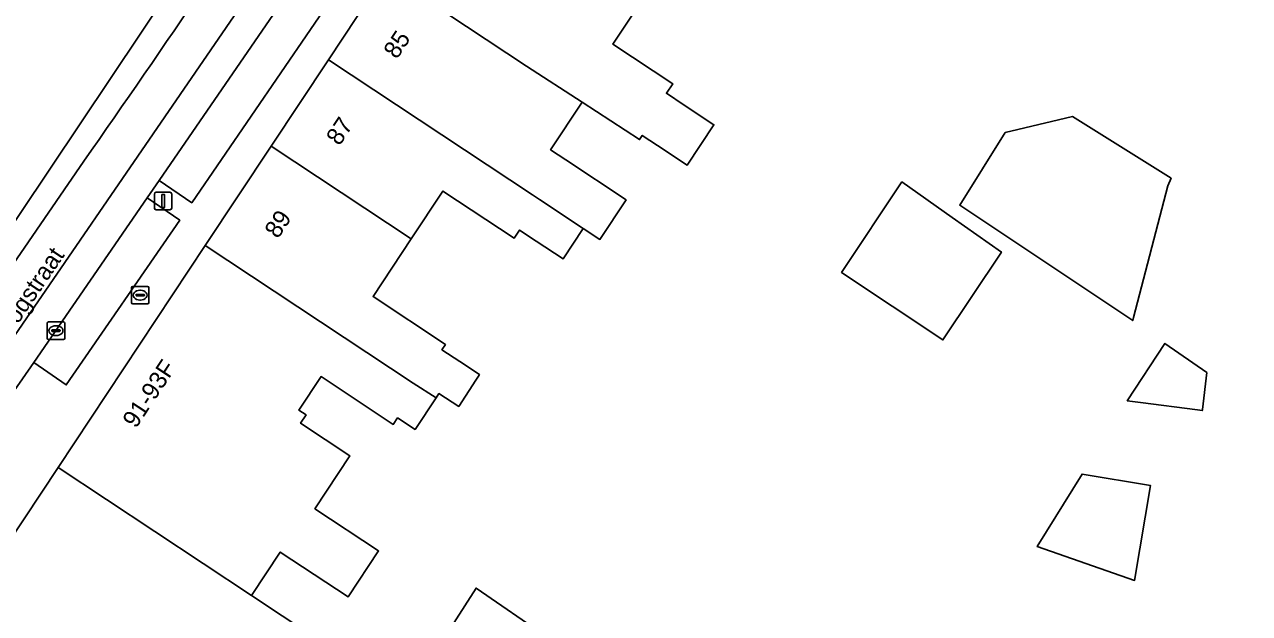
# Model space of a CAD drawing. Extents: x 160349 to 161355, y 381727 to 382854.
# Drawn here: x 160804.9 to 160875.1, y 382605.5 to 382639.2 of the extents above; entities that cross this region are included whole.
import ezdxf

# ---------------------------------------------------------------- set-up
doc = ezdxf.new("R2010")
doc.units = 0
for name, color, linetype in [('IMGEO_Brandkraan', 7, 'Continuous'), ('IMGEO_Erf', 7, 'Continuous'), ('IMGEO_Kolk', 7, 'Continuous'), ('IMGEO_Lichtmast', 7, 'Continuous'), ('IMGEO_Openbare_ruimte_label', 7, 'Continuous'), ('IMGEO_Pand', 7, 'Continuous'), ('IMGEO_Pand_nummerreeks', 7, 'Continuous'), ('IMGEO_Parkeervlak_open', 7, 'Continuous'), ('IMGEO_Rijbaan_lokaal_gesloten', 7, 'Continuous'), ('IMGEO_Rijbaan_lokaal_open', 7, 'Continuous'), ('IMGEO_Voetpad_open', 7, 'Continuous')]:
    doc.layers.add(name, color=color, linetype=linetype)

msp = doc.modelspace()

# ---------------------------------------------------------------- linework, layer by layer
at = {"layer": 'IMGEO_Brandkraan'}
for p, q in [((160811.069, 382623.277), (160811.069, 382624.129)), ((160811.144, 382624.203), (160811.996, 382624.203)), ((160811.328, 382623.697), (160811.328, 382623.709)), ((160811.766, 382623.66), (160811.368, 382623.66)), ((160811.371, 382623.746), (160811.769, 382623.746)), ((160811.557, 382623.983), (160811.582, 382623.983)), ((160811.812, 382623.709), (160811.812, 382623.697)), ((160812.07, 382624.129), (160812.07, 382623.277)), ((160811.996, 382623.203), (160811.144, 382623.203)), ((160811.58, 382623.423), (160811.555, 382623.423))]:
    msp.add_line(p, q, dxfattribs=at)
for points in [[(160811.069, 382623.277), (160811.069, 382624.129)], [(160811.144, 382624.203), (160811.996, 382624.203)], [(160812.07, 382624.129), (160812.07, 382623.277)], [(160811.996, 382623.203), (160811.144, 382623.203)]]:
    msp.add_lwpolyline(points, dxfattribs=at)
for centre, radius, start, end in [((160811.146, 382624.127), 0.0765, 91.55205, 178.44795), ((160811.146, 382624.127), 0.0765, 91.55205, 178.44795), ((160811.368, 382623.706), 0.0403, 85.87752, 175.75265), ((160811.365, 382623.696), 0.0366, 178.93798, 274.71019), ((160811.769, 382623.703), 0.043, 264.86636, 352.45326), ((160811.773, 382623.708), 0.0386, 1.73085, 96.63898), ((160811.994, 382624.127), 0.0765, 1.55205, 88.44795), ((160811.994, 382624.127), 0.0765, 1.55205, 88.44795), ((160811.146, 382623.279), 0.0765, 181.55205, 268.44795), ((160811.146, 382623.279), 0.0765, 181.55205, 268.44795), ((160811.994, 382623.279), 0.0765, 271.55205, 358.44795), ((160811.994, 382623.279), 0.0765, 271.55205, 358.44795)]:
    msp.add_arc(centre, radius, start, end, dxfattribs=at)
for centre, major_axis, ratio, start_param, end_param in [((160811.556, 382623.703), (-0.387, 0.002), 0.722429, 4.712389, 7.853982), ((160811.581, 382623.703), (-0.39, 0.002), 0.717154, 1.570796, 4.712389)]:
    msp.add_ellipse(centre, major_axis=major_axis, ratio=ratio, start_param=start_param, end_param=end_param, dxfattribs=at)
at = {"layer": 'IMGEO_Erf'}
msp.add_lwpolyline([(160840.071, 382640.257), (160838.63, 382638.08), (160842.063, 382635.807), (160841.69, 382635.266), (160842.705, 382634.593), (160844.413, 382633.462), (160842.883, 382631.153), (160841.175, 382632.284), (160840.311, 382632.856), (160840.153, 382632.617), (160836.865, 382634.756), (160835.059, 382632.03), (160835.932, 382631.452), (160839.389, 382629.163), (160837.888, 382626.896), (160836.934, 382627.527), (160835.779, 382625.781), (160834.24, 382626.801), (160833.286, 382627.433), (160832.975, 382626.963), (160828.901, 382629.661), (160827.087, 382626.922), (160824.898, 382623.617), (160829.04, 382620.874), (160828.844, 382620.578), (160829.877, 382619.894), (160830.992, 382619.156), (160830.931, 382619.062), (160830.787, 382618.841), (160829.808, 382617.328), (160828.667, 382618.066), (160828.504, 382617.82), (160827.306, 382616.012), (160826.304, 382616.675), (160826.056, 382616.3), (160821.921, 382619.038), (160820.649, 382617.117), (160821.064, 382616.842), (160820.751, 382616.369), (160823.58, 382614.496), (160821.574, 382611.467), (160825.213, 382609.057), (160823.467, 382606.42), (160819.589, 382608.988), (160817.936, 382606.492), (160826.783, 382600.634), (160830.802, 382606.922), (160834.905, 382604.089)], dxfattribs=at)
for points in [[(160861.079, 382633.026), (160861.812, 382633.198), (160864.948, 382633.935), (160870.581, 382630.397), (160870.394, 382629.969), (160868.436, 382622.418), (160868.392, 382622.25), (160858.483, 382628.856)], [(160855.178, 382630.189), (160858.049, 382628.159), (160860.869, 382626.166), (160857.52, 382621.142), (160851.723, 382625.007)], [(160870.229, 382620.942), (160872.636, 382619.266), (160872.379, 382617.151), (160872.372, 382617.091), (160872.1, 382617.126), (160868.829, 382617.552), (160868.074, 382617.65)], [(160865.487, 382613.458), (160869.401, 382612.804), (160868.492, 382607.36), (160862.92, 382609.296)]]:
    msp.add_lwpolyline(points, close=True, dxfattribs=at)
at = {"layer": 'IMGEO_Kolk'}
for p, q in [((160806.323, 382622.168), (160807.175, 382622.168)), ((160806.248, 382621.242), (160806.248, 382622.094)), ((160806.507, 382621.662), (160806.507, 382621.674)), ((160806.945, 382621.625), (160806.547, 382621.625)), ((160806.55, 382621.711), (160806.948, 382621.711)), ((160806.736, 382621.948), (160806.761, 382621.948)), ((160806.991, 382621.674), (160806.991, 382621.662)), ((160807.249, 382622.094), (160807.249, 382621.242)), ((160807.175, 382621.168), (160806.323, 382621.168)), ((160806.759, 382621.388), (160806.734, 382621.388))]:
    msp.add_line(p, q, dxfattribs=at)
for points in [[(160806.323, 382622.168), (160807.175, 382622.168)], [(160806.248, 382621.242), (160806.248, 382622.094)], [(160807.249, 382622.094), (160807.249, 382621.242)], [(160807.175, 382621.168), (160806.323, 382621.168)]]:
    msp.add_lwpolyline(points, dxfattribs=at)
for centre, radius, start, end in [((160806.325, 382622.092), 0.0765, 91.55205, 178.44795), ((160806.325, 382622.092), 0.0765, 91.55205, 178.44795), ((160807.173, 382622.092), 0.0765, 1.55205, 88.44795), ((160807.173, 382622.092), 0.0765, 1.55205, 88.44795), ((160806.547, 382621.671), 0.0403, 85.87752, 175.75265), ((160806.544, 382621.661), 0.0366, 178.93798, 274.71019), ((160806.948, 382621.668), 0.043, 264.86636, 352.45326), ((160806.952, 382621.673), 0.0386, 1.73085, 96.63898), ((160806.325, 382621.244), 0.0765, 181.55205, 268.44795), ((160806.325, 382621.244), 0.0765, 181.55205, 268.44795), ((160807.173, 382621.244), 0.0765, 271.55205, 358.44795), ((160807.173, 382621.244), 0.0765, 271.55205, 358.44795)]:
    msp.add_arc(centre, radius, start, end, dxfattribs=at)
for centre, major_axis, ratio, start_param, end_param in [((160806.735, 382621.668), (-0.387, 0.002), 0.722429, 4.712389, 7.853982), ((160806.76, 382621.668), (-0.39, 0.002), 0.717154, 1.570796, 4.712389)]:
    msp.add_ellipse(centre, major_axis=major_axis, ratio=ratio, start_param=start_param, end_param=end_param, dxfattribs=at)
at = {"layer": 'IMGEO_Lichtmast'}
for p, q in [((160812.385, 382628.695), (160812.385, 382629.495)), ((160812.385, 382629.495), (160812.385, 382628.695)), ((160812.485, 382629.595), (160813.275, 382629.595)), ((160813.275, 382629.595), (160812.485, 382629.595)), ((160813.375, 382629.495), (160813.375, 382628.695)), ((160813.375, 382628.695), (160813.375, 382629.495)), ((160813.275, 382628.595), (160812.485, 382628.595)), ((160812.485, 382628.595), (160813.275, 382628.595))]:
    msp.add_line(p, q, dxfattribs=at)
msp.add_lwpolyline([(160812.805, 382629.47), (160812.955, 382629.47), (160812.955, 382628.72), (160812.805, 382628.72), (160812.805, 382629.47)], dxfattribs=at)
for centre, start, end in [((160812.485, 382629.495), 90, 180), ((160812.485, 382629.495), 90, 180), ((160813.275, 382629.495), 0, 90), ((160813.275, 382629.495), 360, 90), ((160812.485, 382628.695), 180, 270), ((160812.485, 382628.695), 180, 270), ((160813.275, 382628.695), 270, 0), ((160813.275, 382628.695), 270, 0)]:
    msp.add_arc(centre, 0.1, start, end, dxfattribs=at)
at = {"layer": 'IMGEO_Pand'}
for points in [[(160840.071, 382640.257), (160837.17, 382642.178), (160837.236, 382642.278), (160829.225, 382647.589), (160825.631, 382642.161), (160833.682, 382636.827), (160836.865, 382634.756), (160840.153, 382632.617), (160840.311, 382632.856), (160841.175, 382632.284), (160842.883, 382631.153), (160844.413, 382633.462), (160842.705, 382634.593), (160841.69, 382635.266), (160842.063, 382635.807), (160838.63, 382638.08)], [(160836.865, 382634.756), (160833.682, 382636.827), (160825.631, 382642.161), (160822.34, 382637.191), (160834.019, 382629.457), (160834.431, 382629.185), (160836.934, 382627.527), (160837.888, 382626.896), (160839.389, 382629.163), (160835.932, 382631.452), (160835.059, 382632.03)], [(160822.34, 382637.191), (160819.06, 382632.237), (160827.087, 382626.922), (160828.901, 382629.661), (160832.975, 382626.963), (160833.286, 382627.433), (160834.24, 382626.801), (160835.779, 382625.781), (160836.934, 382627.527), (160834.431, 382629.185), (160834.019, 382629.457)], [(160861.079, 382633.026), (160858.483, 382628.856), (160868.392, 382622.25), (160868.436, 382622.418), (160870.394, 382629.969), (160870.581, 382630.397), (160864.948, 382633.935), (160861.812, 382633.198)], [(160827.087, 382626.922), (160819.06, 382632.237), (160815.292, 382626.548), (160827.205, 382618.661), (160828.504, 382617.82), (160828.667, 382618.066), (160829.808, 382617.328), (160830.787, 382618.841), (160830.931, 382619.062), (160830.992, 382619.156), (160829.877, 382619.894), (160828.844, 382620.578), (160829.04, 382620.874), (160824.898, 382623.617)], [(160858.049, 382628.159), (160855.178, 382630.189), (160851.723, 382625.007), (160857.52, 382621.142), (160860.869, 382626.166)], [(160823.58, 382614.496), (160820.751, 382616.369), (160821.064, 382616.842), (160820.649, 382617.117), (160821.921, 382619.038), (160826.056, 382616.3), (160826.304, 382616.675), (160827.306, 382616.012), (160828.504, 382617.82), (160827.205, 382618.661), (160815.292, 382626.548), (160806.866, 382613.823), (160817.936, 382606.492), (160819.589, 382608.988), (160823.467, 382606.42), (160825.213, 382609.057), (160821.574, 382611.467)], [(160868.829, 382617.552), (160872.1, 382617.126), (160872.372, 382617.091), (160872.379, 382617.151), (160872.636, 382619.266), (160870.229, 382620.942), (160868.074, 382617.65)], [(160831.044, 382596.666), (160831.952, 382596.046), (160833.582, 382598.433), (160833.499, 382598.49), (160835.822, 382601.889), (160834.172, 382603.024), (160834.905, 382604.089), (160830.802, 382606.922), (160826.783, 382600.634), (160817.936, 382606.492), (160806.866, 382613.823), (160802.971, 382607.941), (160797.407, 382599.539), (160786.003, 382582.317), (160794.525, 382576.507), (160805.126, 382569.16), (160807.517, 382567.531), (160807.573, 382567.614), (160810.063, 382565.932), (160811.844, 382568.349), (160813.476, 382570.737), (160813.393, 382570.793)], [(160869.401, 382612.804), (160865.487, 382613.458), (160862.92, 382609.296), (160868.492, 382607.36)]]:
    msp.add_lwpolyline(points, close=True, dxfattribs=at)
at = {"layer": 'IMGEO_Parkeervlak_open'}
for points in [[(160824.718, 382643.904), (160822.859, 382645.188), (160820.048, 382641.031), (160812.659, 382630.277), (160814.519, 382628.992)], [(160813.832, 382627.992), (160811.972, 382629.275), (160805.479, 382619.848), (160807.339, 382618.564)]]:
    msp.add_lwpolyline(points, close=True, dxfattribs=at)
at = {"layer": 'IMGEO_Rijbaan_lokaal_gesloten'}
for points in [[(160818.92, 382642.591), (160798.877, 382613.393), (160800.31, 382612.426), (160800.889, 382613.271), (160802.555, 382615.658), (160805.479, 382619.848), (160811.972, 382629.275), (160812.659, 382630.277), (160820.048, 382641.031), (160822.859, 382645.188), (160823.583, 382646.273), (160824.53, 382647.722), (160834.622, 382663.14), (160836.07, 382665.412), (160839.408, 382670.756), (160840.891, 382673.179), (160844.041, 382678.354), (160846.785, 382682.858), (160853.065, 382693.158), (160860.574, 382705.452)], [(160849.532, 382695.433), (160835.883, 382675.025), (160796.001, 382615.398), (160796.915, 382614.761), (160797.486, 382615.562), (160808.344, 382631.385)]]:
    msp.add_lwpolyline(points, dxfattribs=at)
msp.add_arc((160240.138, 383030.184), 694.189, 324.936666, 326.934889, dxfattribs=at)
at = {"layer": 'IMGEO_Rijbaan_lokaal_open'}
for points in [[(160795.673, 382614.907), (160796.589, 382614.286), (160798.571, 382612.945), (160800.002, 382611.976), (160800.31, 382612.426), (160798.877, 382613.393), (160818.92, 382642.591)], [(160808.344, 382631.385), (160797.486, 382615.562), (160796.915, 382614.761), (160796.001, 382615.398), (160795.673, 382614.907)]]:
    msp.add_lwpolyline(points, dxfattribs=at)
msp.add_arc((160240.138, 383030.184), 694.189, 324.936666, 326.934889, dxfattribs=at)
at = {"layer": 'IMGEO_Voetpad_open'}
for points in [[(160806.866, 382613.823), (160815.292, 382626.548), (160819.06, 382632.237), (160822.34, 382637.191), (160825.631, 382642.161), (160829.225, 382647.589), (160832.174, 382652.041), (160834.745, 382655.925), (160835.813, 382657.538), (160839.021, 382662.381), (160842.062, 382666.974), (160846.908, 382674.292), (160851.757, 382681.615), (160854.346, 382685.657), (160859.553, 382694.139), (160861.816, 382697.826), (160873.263, 382716.474), (160875.341, 382720.595)], [(160824.718, 382643.904), (160814.519, 382628.992), (160812.659, 382630.277), (160811.972, 382629.275), (160813.832, 382627.992), (160807.339, 382618.564), (160805.479, 382619.848), (160802.555, 382615.658)], [(160802.971, 382607.941), (160806.866, 382613.823)]]:
    msp.add_lwpolyline(points, dxfattribs=at)

# ---------------------------------------------------------------- texts
at = {"layer": 'IMGEO_Openbare_ruimte_label'}
msp.add_text('Hoogstraat', height=1, rotation=55.88094, dxfattribs=at).set_placement((160803.602, 382620.585))
at = {"layer": 'IMGEO_Pand_nummerreeks'}
for s, rotation, p in [('85', 56.48791, (160826.264, 382637.176)), ('87', 56.49364, (160822.978, 382632.214)), ('89', 56.48218, (160819.455, 382626.892)), ('91-93F', 56.48791, (160811.323, 382616.025))]:
    msp.add_text(s, height=1, rotation=rotation, dxfattribs=at).set_placement(p)

doc.saveas('drawing.dxf')
